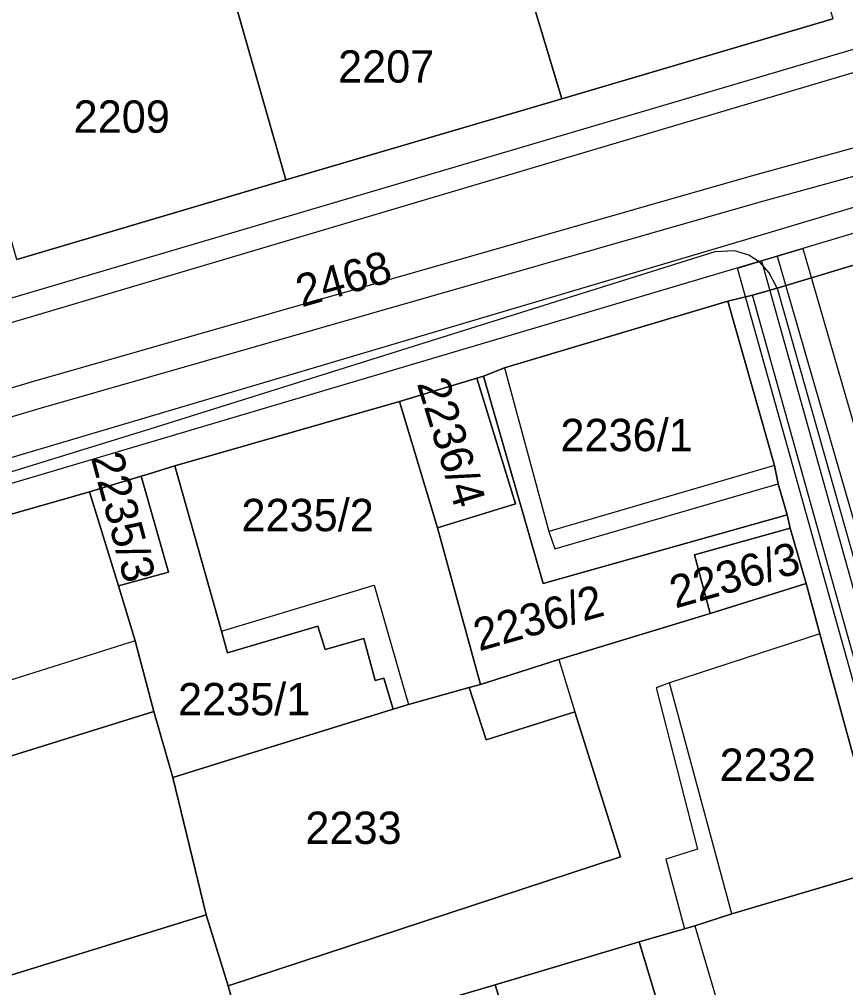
# Model space of a CAD drawing. Extents: x -263423 to -261326, y -1240067 to -1237864.
# Drawn here: x -262303.4 to -262252.3, y -1238804.4 to -1238744.5 of the extents above; entities that cross this region are included whole.
import ezdxf

# ---------------------------------------------------------------- set-up
doc = ezdxf.new("R2010")
doc.units = 0
for name, color, linetype in [('body_kn', 7, 'Continuous'), ('kladpar_druhypozemkov', 7, 'Continuous'), ('kladpar_hranice', 7, 'Continuous'), ('kladpar_parcelnecisla', 7, 'Continuous'), ('kladpar_plochy', 7, 'Continuous'), ('tarchy_linie', 7, 'Continuous'), ('zappar_hrandruhpozemk', 7, 'Continuous')]:
    doc.layers.add(name, color=color, linetype=linetype)

msp = doc.modelspace()

# ---------------------------------------------------------------- linework, layer by layer
at = {"layer": 'body_kn'}
for p, q in [((-262269.88, -1238749.46), (-262269.88, -1238749.46)), ((-262265.96, -1238750.57), (-262265.96, -1238750.57)), ((-262264.96, -1238751.72), (-262264.96, -1238751.72)), ((-262286.94, -1238754.47), (-262286.94, -1238754.47)), ((-262286.94, -1238754.47), (-262286.94, -1238754.47)), ((-262258, -1238754.19), (-262258, -1238754.19)), ((-262257.53, -1238755.82), (-262257.53, -1238755.82)), ((-262257.94, -1238757.99), (-262257.94, -1238757.99)), ((-262260.4, -1238758.92), (-262260.4, -1238758.92)), ((-262259.19, -1238758.87), (-262259.19, -1238758.87)), ((-262258.31, -1238759.13), (-262258.31, -1238759.13)), ((-262256.55, -1238759.2), (-262256.55, -1238759.2)), ((-262256.55, -1238759.2), (-262256.55, -1238759.2)), ((-262254.97, -1238758.73), (-262254.97, -1238758.73)), ((-262254.97, -1238758.73), (-262254.97, -1238758.73)), ((-262257.61, -1238759.58), (-262257.61, -1238759.58)), ((-262257.52, -1238759.49), (-262257.52, -1238759.49)), ((-262257.52, -1238759.49), (-262257.52, -1238759.49)), ((-262259, -1238759.93), (-262259, -1238759.93)), ((-262257.05, -1238760.22), (-262257.05, -1238760.22)), ((-262303.14, -1238761.57), (-262303.14, -1238761.57)), ((-262258.08, -1238761.6), (-262258.08, -1238761.6)), ((-262256.55, -1238761.17), (-262256.55, -1238761.17)), ((-262256.55, -1238761.17), (-262256.55, -1238761.17)), ((-262259.6, -1238761.97), (-262259.6, -1238761.97)), ((-262259.6, -1238761.97), (-262259.6, -1238761.97)), ((-262302.58, -1238762.9), (-262302.58, -1238762.9)), ((-262273.42, -1238766.11), (-262273.42, -1238766.11)), ((-262273.42, -1238766.11), (-262273.42, -1238766.11)), ((-262302.66, -1238766.98), (-262302.66, -1238766.98)), ((-262275.12, -1238766.74), (-262275.12, -1238766.74)), ((-262275.12, -1238766.74), (-262275.12, -1238766.74)), ((-262274.72, -1238766.62), (-262274.72, -1238766.62)), ((-262279.9, -1238768.19), (-262279.9, -1238768.19)), ((-262279.9, -1238768.19), (-262279.9, -1238768.19)), ((-262302.18, -1238768.61), (-262302.18, -1238768.61)), ((-262295.29, -1238769.87), (-262295.29, -1238769.87)), ((-262293.79, -1238772.17), (-262293.79, -1238772.17)), ((-262256.73, -1238772.14), (-262256.73, -1238772.14)), ((-262256.73, -1238772.14), (-262256.73, -1238772.14)), ((-262295.89, -1238772.81), (-262295.89, -1238772.81)), ((-262295.89, -1238772.81), (-262295.89, -1238772.81)), ((-262295.38, -1238772.66), (-262295.38, -1238772.66)), ((-262256.49, -1238773.28), (-262256.49, -1238773.28)), ((-262299.07, -1238773.77), (-262299.07, -1238773.77)), ((-262299.07, -1238773.77), (-262299.07, -1238773.77)), ((-262272.73, -1238774.52), (-262272.73, -1238774.52)), ((-262255.93, -1238775.19), (-262255.93, -1238775.19)), ((-262277.56, -1238776), (-262277.56, -1238776)), ((-262255.75, -1238776.02), (-262255.75, -1238776.02)), ((-262255.75, -1238776.02), (-262255.75, -1238776.02)), ((-262270.67, -1238776.22), (-262270.67, -1238776.22)), ((-262270.3, -1238777.3), (-262270.3, -1238777.3)), ((-262261.67, -1238777.68), (-262261.67, -1238777.68)), ((-262294.2, -1238778.74), (-262294.2, -1238778.74)), ((-262297.29, -1238779.6), (-262297.29, -1238779.6)), ((-262281.47, -1238779.56), (-262281.47, -1238779.56)), ((-262271.02, -1238779.45), (-262271.02, -1238779.45)), ((-262271.02, -1238779.45), (-262271.02, -1238779.45)), ((-262254.77, -1238779.45), (-262254.77, -1238779.45)), ((-262260.69, -1238781.3), (-262260.69, -1238781.3)), ((-262260.69, -1238781.3), (-262260.69, -1238781.3)), ((-262290.92, -1238782.4), (-262290.92, -1238782.4)), ((-262290.92, -1238782.4), (-262290.92, -1238782.4)), ((-262284.95, -1238782.09), (-262284.95, -1238782.09)), ((-262253.92, -1238782.56), (-262253.92, -1238782.56)), ((-262253.92, -1238782.56), (-262253.92, -1238782.56)), ((-262296.25, -1238782.99), (-262296.25, -1238782.99)), ((-262296.25, -1238782.99), (-262296.25, -1238782.99)), ((-262282.12, -1238782.86), (-262282.12, -1238782.86)), ((-262290.55, -1238783.73), (-262290.55, -1238783.73)), ((-262284.5, -1238783.53), (-262284.5, -1238783.53)), ((-262270.05, -1238784.15), (-262270.05, -1238784.15)), ((-262270.05, -1238784.15), (-262270.05, -1238784.15)), ((-262279.9, -1238785.02), (-262279.9, -1238785.02)), ((-262281.42, -1238785.45), (-262281.42, -1238785.45)), ((-262280.88, -1238785.3), (-262280.88, -1238785.3)), ((-262263.21, -1238785.59), (-262263.21, -1238785.59)), ((-262275.59, -1238785.88), (-262275.59, -1238785.88)), ((-262275.59, -1238785.88), (-262275.59, -1238785.88)), ((-262274.89, -1238785.69), (-262274.89, -1238785.69)), ((-262264.04, -1238785.91), (-262264.04, -1238785.91)), ((-262295.09, -1238787.37), (-262295.09, -1238787.37)), ((-262280.3, -1238787.22), (-262280.3, -1238787.22)), ((-262279.35, -1238786.93), (-262279.35, -1238786.93)), ((-262269.07, -1238787.39), (-262269.07, -1238787.39)), ((-262274.55, -1238789.12), (-262274.55, -1238789.12)), ((-262290.36, -1238790.33), (-262290.36, -1238790.33)), ((-262293.93, -1238791.44), (-262293.93, -1238791.44)), ((-262266.24, -1238796.35), (-262266.24, -1238796.35)), ((-262261.48, -1238795.88), (-262261.48, -1238795.88)), ((-262263.45, -1238796.5), (-262263.45, -1238796.5)), ((-262291.86, -1238799.95), (-262291.86, -1238799.95)), ((-262291.86, -1238799.95), (-262291.86, -1238799.95)), ((-262259.36, -1238799.89), (-262259.36, -1238799.89)), ((-262259.36, -1238799.89), (-262259.36, -1238799.89)), ((-262261.65, -1238800.63), (-262261.65, -1238800.63)), ((-262261.65, -1238800.63), (-262261.65, -1238800.63)), ((-262262.29, -1238800.82), (-262262.29, -1238800.82)), ((-262265.09, -1238801.62), (-262265.09, -1238801.62)), ((-262290.5, -1238804.34), (-262290.5, -1238804.34)), ((-262274, -1238804.28), (-262274, -1238804.28)), ((-262274, -1238804.28), (-262274, -1238804.28))]:
    msp.add_line(p, q, dxfattribs=at)
at = {"layer": 'kladpar_druhypozemkov'}
for p, q in [((-262280.64, -1238745.76), (-262280.64, -1238745.76)), ((-262297.24, -1238748.46), (-262297.24, -1238748.46)), ((-262282.93, -1238759.71), (-262282.93, -1238759.71)), ((-262265.94, -1238768.36), (-262265.94, -1238768.36)), ((-262275.48, -1238771.11), (-262275.48, -1238771.11)), ((-262284.41, -1238773.61), (-262284.41, -1238773.61)), ((-262296.06, -1238776.01), (-262296.06, -1238776.01)), ((-262258.14, -1238777.36), (-262258.14, -1238777.36)), ((-262301.84, -1238779.36), (-262301.84, -1238779.36)), ((-262273.73, -1238781.08), (-262273.73, -1238781.08)), ((-262288.83, -1238785.8), (-262288.83, -1238785.8)), ((-262257.01, -1238789.32), (-262257.01, -1238789.32)), ((-262282.64, -1238792.56), (-262282.64, -1238792.56))]:
    msp.add_line(p, q, dxfattribs=at)
at = {"layer": 'kladpar_hranice'}
for points in [[(-262296.07, -1238722.56), (-262294.29, -1238728.85), (-262294.11, -1238729.46), (-262291.9, -1238737.12), (-262291.78, -1238737.54), (-262290.92, -1238740.55), (-262286.94, -1238754.47), (-262303.56, -1238759.41), (-262303.74, -1238758.83), (-262308.27, -1238742.95), (-262309.87, -1238737.99), (-262312.61, -1238728.01), (-262314.31, -1238721.81), (-262323.39, -1238688.74), (-262324.42, -1238683.98), (-262308.73, -1238684.55), (-262306.78, -1238684.62), (-262299.56, -1238710.21), (-262296.07, -1238722.56)], [(-262280.22, -1238734.01), (-262281.36, -1238730.53), (-262276, -1238728.78), (-262275.78, -1238729.55), (-262274.97, -1238732.37), (-262273.62, -1238736.69), (-262273.25, -1238737.9), (-262272.39, -1238741.08), (-262269.88, -1238749.46), (-262286.94, -1238754.47), (-262290.92, -1238740.55), (-262291.78, -1238737.54), (-262291.9, -1238737.12), (-262280.22, -1238734.01)], [(-262256.52, -1238732.65), (-262253.11, -1238744.51), (-262269.88, -1238749.46), (-262272.39, -1238741.08), (-262273.25, -1238737.9), (-262273.62, -1238736.69), (-262268.72, -1238735.17), (-262256.86, -1238731.48), (-262256.52, -1238732.65)], [(-262228.29, -1238740.6), (-262225.65, -1238749.81), (-262224.92, -1238752.42), (-262227.47, -1238753.16), (-262227.65, -1238752.71), (-262229.96, -1238753.38), (-262248.21, -1238758.64), (-262249.17, -1238759.01), (-262250.18, -1238759.26), (-262256.55, -1238761.17), (-262258.08, -1238761.6), (-262259.6, -1238761.97), (-262273.42, -1238766.11), (-262274.72, -1238766.62), (-262275.12, -1238766.74), (-262279.9, -1238768.19), (-262293.79, -1238772.17), (-262295.38, -1238772.66), (-262295.89, -1238772.81), (-262299.07, -1238773.77), (-262307.09, -1238776.06)], [(-262286.94, -1238754.47), (-262269.88, -1238749.46), (-262253.11, -1238744.51)], [(-262303.56, -1238759.41), (-262286.94, -1238754.47)], [(-262245.24, -1238814.78), (-262249.94, -1238797.11), (-262253.92, -1238782.56), (-262254.77, -1238779.45), (-262255.75, -1238776.02), (-262255.93, -1238775.19), (-262256.49, -1238773.28), (-262256.73, -1238772.14), (-262259.6, -1238761.97), (-262258.08, -1238761.6), (-262256.55, -1238761.17), (-262250.18, -1238759.26), (-262249.17, -1238759.01), (-262248.21, -1238758.64), (-262245.3, -1238769.33), (-262239.18, -1238791.79), (-262235.98, -1238803.56)], [(-262259.6, -1238761.97), (-262256.73, -1238772.14), (-262256.49, -1238773.28), (-262255.93, -1238775.19), (-262271.02, -1238779.45), (-262274.72, -1238766.62), (-262273.42, -1238766.11), (-262259.6, -1238761.97)], [(-262275.12, -1238766.74), (-262272.73, -1238774.52), (-262277.56, -1238776), (-262279.9, -1238768.19), (-262275.12, -1238766.74)], [(-262271.02, -1238779.45), (-262255.93, -1238775.19), (-262255.75, -1238776.02), (-262261.67, -1238777.68), (-262260.69, -1238781.3), (-262270.05, -1238784.15), (-262274.89, -1238785.69), (-262277.56, -1238776), (-262272.73, -1238774.52), (-262275.12, -1238766.74), (-262274.72, -1238766.62), (-262271.02, -1238779.45)], [(-262279.9, -1238768.19), (-262277.56, -1238776), (-262274.89, -1238785.69), (-262275.59, -1238785.88), (-262279.35, -1238786.93), (-262280.3, -1238787.22), (-262280.88, -1238785.3), (-262281.42, -1238785.45), (-262282.12, -1238782.86), (-262284.5, -1238783.53), (-262284.95, -1238782.09), (-262290.55, -1238783.73), (-262290.92, -1238782.4), (-262293.79, -1238772.17), (-262279.9, -1238768.19)], [(-262295.89, -1238772.81), (-262295.38, -1238772.66), (-262293.79, -1238772.17), (-262290.92, -1238782.4), (-262290.55, -1238783.73), (-262284.95, -1238782.09), (-262284.5, -1238783.53), (-262282.12, -1238782.86), (-262281.42, -1238785.45), (-262280.88, -1238785.3), (-262280.3, -1238787.22), (-262290.36, -1238790.33), (-262293.93, -1238791.44), (-262295.09, -1238787.37), (-262296.25, -1238782.99), (-262297.29, -1238779.6), (-262294.2, -1238778.74), (-262295.89, -1238772.81)], [(-262299.07, -1238773.77), (-262295.89, -1238772.81), (-262294.2, -1238778.74), (-262297.29, -1238779.6), (-262299.07, -1238773.77)], [(-262307.09, -1238776.06), (-262299.07, -1238773.77), (-262297.29, -1238779.6), (-262296.25, -1238782.99), (-262295.09, -1238787.37), (-262314.57, -1238793.43), (-262319.22, -1238794.79), (-262318.97, -1238795.81), (-262324.64, -1238797.48), (-262324.89, -1238796.9), (-262331.44, -1238798.88), (-262334.24, -1238799.68), (-262337.8, -1238787.73), (-262336.37, -1238784.58), (-262307.09, -1238776.06)], [(-262255.75, -1238776.02), (-262254.77, -1238779.45), (-262260.69, -1238781.3), (-262261.67, -1238777.68), (-262255.75, -1238776.02)], [(-262260.69, -1238781.3), (-262254.77, -1238779.45), (-262253.92, -1238782.56), (-262249.94, -1238797.11), (-262259.36, -1238799.89), (-262261.65, -1238800.63), (-262262.29, -1238800.82), (-262265.09, -1238801.62), (-262274, -1238804.28), (-262289.28, -1238808.79), (-262290.5, -1238804.34), (-262266.24, -1238796.35), (-262269.07, -1238787.39), (-262274.55, -1238789.12), (-262275.59, -1238785.88), (-262274.89, -1238785.69), (-262270.05, -1238784.15), (-262260.69, -1238781.3)], [(-262275.59, -1238785.88), (-262274.55, -1238789.12), (-262269.07, -1238787.39), (-262266.24, -1238796.35), (-262290.5, -1238804.34), (-262291.86, -1238799.95), (-262293.93, -1238791.44), (-262290.36, -1238790.33), (-262280.3, -1238787.22), (-262279.35, -1238786.93), (-262275.59, -1238785.88)], [(-262324.89, -1238796.9), (-262324.64, -1238797.48), (-262318.97, -1238795.81), (-262319.22, -1238794.79), (-262314.57, -1238793.43), (-262295.09, -1238787.37), (-262293.93, -1238791.44), (-262291.86, -1238799.95), (-262306.69, -1238804.53), (-262330.5, -1238811.89), (-262334.24, -1238799.68), (-262331.44, -1238798.88), (-262324.89, -1238796.9)], [(-262249.94, -1238797.11), (-262245.24, -1238814.78), (-262254.53, -1238817.37), (-262255.54, -1238817.64), (-262256.57, -1238817.92), (-262258.73, -1238818.6), (-262259.88, -1238818.85), (-262261.04, -1238815.1), (-262261.47, -1238813.63), (-262265.09, -1238801.62), (-262262.29, -1238800.82), (-262261.65, -1238800.63), (-262259.36, -1238799.89), (-262249.94, -1238797.11)], [(-262291.86, -1238799.95), (-262290.5, -1238804.34), (-262289.28, -1238808.79), (-262287.87, -1238813.81), (-262285.49, -1238822.2), (-262300.44, -1238826.39), (-262301.36, -1238823.15), (-262306.69, -1238804.53), (-262291.86, -1238799.95)], [(-262272.47, -1238809.17), (-262274, -1238804.28), (-262265.09, -1238801.62), (-262261.47, -1238813.63), (-262274.01, -1238817.53), (-262276.16, -1238810.35), (-262272.47, -1238809.17)], [(-262274, -1238804.28), (-262272.47, -1238809.17), (-262276.16, -1238810.35), (-262287.87, -1238813.81), (-262289.28, -1238808.79), (-262274, -1238804.28)]]:
    msp.add_lwpolyline(points, dxfattribs=at)
at = {"layer": 'kladpar_plochy'}
for points in [[(-262296.07, -1238722.56), (-262294.29, -1238728.85), (-262294.11, -1238729.46), (-262291.9, -1238737.12), (-262291.78, -1238737.54), (-262290.92, -1238740.55), (-262286.94, -1238754.47), (-262303.56, -1238759.41), (-262303.74, -1238758.83), (-262308.27, -1238742.95), (-262309.87, -1238737.99), (-262312.61, -1238728.01), (-262314.31, -1238721.81), (-262323.39, -1238688.74), (-262324.42, -1238683.98), (-262308.73, -1238684.55), (-262306.78, -1238684.62), (-262299.56, -1238710.21)], [(-262280.22, -1238734.01), (-262281.36, -1238730.53), (-262276, -1238728.78), (-262275.78, -1238729.55), (-262274.97, -1238732.37), (-262273.62, -1238736.69), (-262273.25, -1238737.9), (-262272.39, -1238741.08), (-262269.88, -1238749.46), (-262286.94, -1238754.47), (-262290.92, -1238740.55), (-262291.78, -1238737.54), (-262291.9, -1238737.12)], [(-262256.52, -1238732.65), (-262253.11, -1238744.51), (-262269.88, -1238749.46), (-262272.39, -1238741.08), (-262273.25, -1238737.9), (-262273.62, -1238736.69), (-262268.72, -1238735.17), (-262256.86, -1238731.48)], [(-262259.6, -1238761.97), (-262256.73, -1238772.14), (-262256.49, -1238773.28), (-262255.93, -1238775.19), (-262271.02, -1238779.45), (-262274.72, -1238766.62), (-262273.42, -1238766.11)], [(-262275.12, -1238766.74), (-262272.73, -1238774.52), (-262277.56, -1238776), (-262279.9, -1238768.19)], [(-262271.02, -1238779.45), (-262255.93, -1238775.19), (-262255.75, -1238776.02), (-262261.67, -1238777.68), (-262260.69, -1238781.3), (-262270.05, -1238784.15), (-262274.89, -1238785.69), (-262277.56, -1238776), (-262272.73, -1238774.52), (-262275.12, -1238766.74), (-262274.72, -1238766.62)], [(-262279.9, -1238768.19), (-262277.56, -1238776), (-262274.89, -1238785.69), (-262275.59, -1238785.88), (-262279.35, -1238786.93), (-262280.3, -1238787.22), (-262280.88, -1238785.3), (-262281.42, -1238785.45), (-262282.12, -1238782.86), (-262284.5, -1238783.53), (-262284.95, -1238782.09), (-262290.55, -1238783.73), (-262290.92, -1238782.4), (-262293.79, -1238772.17)], [(-262295.89, -1238772.81), (-262295.38, -1238772.66), (-262293.79, -1238772.17), (-262290.92, -1238782.4), (-262290.55, -1238783.73), (-262284.95, -1238782.09), (-262284.5, -1238783.53), (-262282.12, -1238782.86), (-262281.42, -1238785.45), (-262280.88, -1238785.3), (-262280.3, -1238787.22), (-262290.36, -1238790.33), (-262293.93, -1238791.44), (-262295.09, -1238787.37), (-262296.25, -1238782.99), (-262297.29, -1238779.6), (-262294.2, -1238778.74)], [(-262299.07, -1238773.77), (-262295.89, -1238772.81), (-262294.2, -1238778.74), (-262297.29, -1238779.6)], [(-262307.09, -1238776.06), (-262299.07, -1238773.77), (-262297.29, -1238779.6), (-262296.25, -1238782.99), (-262295.09, -1238787.37), (-262314.57, -1238793.43), (-262319.22, -1238794.79), (-262318.97, -1238795.81), (-262324.64, -1238797.48), (-262324.89, -1238796.9), (-262331.44, -1238798.88), (-262334.24, -1238799.68), (-262337.8, -1238787.73), (-262336.37, -1238784.58)], [(-262255.75, -1238776.02), (-262254.77, -1238779.45), (-262260.69, -1238781.3), (-262261.67, -1238777.68)], [(-262260.69, -1238781.3), (-262254.77, -1238779.45), (-262253.92, -1238782.56), (-262249.94, -1238797.11), (-262259.36, -1238799.89), (-262261.65, -1238800.63), (-262262.29, -1238800.82), (-262265.09, -1238801.62), (-262274, -1238804.28), (-262289.28, -1238808.79), (-262290.5, -1238804.34), (-262266.24, -1238796.35), (-262269.07, -1238787.39), (-262274.55, -1238789.12), (-262275.59, -1238785.88), (-262274.89, -1238785.69), (-262270.05, -1238784.15)], [(-262275.59, -1238785.88), (-262274.55, -1238789.12), (-262269.07, -1238787.39), (-262266.24, -1238796.35), (-262290.5, -1238804.34), (-262291.86, -1238799.95), (-262293.93, -1238791.44), (-262290.36, -1238790.33), (-262280.3, -1238787.22), (-262279.35, -1238786.93)], [(-262324.89, -1238796.9), (-262324.64, -1238797.48), (-262318.97, -1238795.81), (-262319.22, -1238794.79), (-262314.57, -1238793.43), (-262295.09, -1238787.37), (-262293.93, -1238791.44), (-262291.86, -1238799.95), (-262306.69, -1238804.53), (-262330.5, -1238811.89), (-262334.24, -1238799.68), (-262331.44, -1238798.88)], [(-262249.94, -1238797.11), (-262245.24, -1238814.78), (-262254.53, -1238817.37), (-262255.54, -1238817.64), (-262256.57, -1238817.92), (-262258.73, -1238818.6), (-262259.88, -1238818.85), (-262261.04, -1238815.1), (-262261.47, -1238813.63), (-262265.09, -1238801.62), (-262262.29, -1238800.82), (-262261.65, -1238800.63), (-262259.36, -1238799.89)], [(-262291.86, -1238799.95), (-262290.5, -1238804.34), (-262289.28, -1238808.79), (-262287.87, -1238813.81), (-262285.49, -1238822.2), (-262300.44, -1238826.39), (-262301.36, -1238823.15), (-262306.69, -1238804.53)], [(-262272.47, -1238809.17), (-262274, -1238804.28), (-262265.09, -1238801.62), (-262261.47, -1238813.63), (-262274.01, -1238817.53), (-262276.16, -1238810.35)], [(-262274, -1238804.28), (-262272.47, -1238809.17), (-262276.16, -1238810.35), (-262287.87, -1238813.81), (-262289.28, -1238808.79)]]:
    msp.add_lwpolyline(points, close=True, dxfattribs=at)
for points in [[(-262228.29, -1238740.6), (-262225.65, -1238749.81), (-262224.92, -1238752.42), (-262227.47, -1238753.16), (-262227.65, -1238752.71), (-262229.96, -1238753.38), (-262248.21, -1238758.64), (-262249.17, -1238759.01), (-262250.18, -1238759.26), (-262256.55, -1238761.17), (-262258.08, -1238761.6), (-262259.6, -1238761.97), (-262273.42, -1238766.11), (-262274.72, -1238766.62), (-262275.12, -1238766.74), (-262279.9, -1238768.19), (-262293.79, -1238772.17), (-262295.38, -1238772.66), (-262295.89, -1238772.81), (-262299.07, -1238773.77), (-262307.09, -1238776.06)], [(-262303.56, -1238759.41), (-262286.94, -1238754.47), (-262269.88, -1238749.46), (-262253.11, -1238744.51)], [(-262245.24, -1238814.78), (-262249.94, -1238797.11), (-262253.92, -1238782.56), (-262254.77, -1238779.45), (-262255.75, -1238776.02), (-262255.93, -1238775.19), (-262256.49, -1238773.28), (-262256.73, -1238772.14), (-262259.6, -1238761.97), (-262258.08, -1238761.6), (-262256.55, -1238761.17), (-262250.18, -1238759.26), (-262249.17, -1238759.01), (-262248.21, -1238758.64), (-262245.3, -1238769.33), (-262239.18, -1238791.79), (-262235.98, -1238803.56), (-262232.88, -1238815.06)]]:
    msp.add_lwpolyline(points, dxfattribs=at)
at = {"layer": 'tarchy_linie'}
for points in [[(-262340.58, -1238778.3), (-262302.66, -1238766.98), (-262258, -1238754.19), (-262226.85, -1238745.63), (-262226.38, -1238747.26), (-262226.04, -1238748.44), (-262225.65, -1238749.81), (-262225.61, -1238749.94), (-262256.55, -1238759.2), (-262257.52, -1238759.49), (-262338.98, -1238783.68), (-262339.42, -1238782.19), (-262340.09, -1238779.93), (-262340.58, -1238778.3)], [(-262340.09, -1238779.93), (-262302.18, -1238768.61), (-262257.53, -1238755.82), (-262226.38, -1238747.26)], [(-262339.42, -1238782.19), (-262257.94, -1238757.99), (-262226.04, -1238748.44)], [(-262254.97, -1238758.73), (-262239.85, -1238810.98), (-262226.04, -1238859.07), (-262227.6, -1238859.63), (-262228.63, -1238859.99), (-262228.97, -1238860.09), (-262230.29, -1238860.48), (-262230.44, -1238860.53), (-262245.01, -1238809.93), (-262259, -1238759.93), (-262257.52, -1238759.49), (-262256.55, -1238759.2), (-262254.97, -1238758.73)], [(-262256.55, -1238759.2), (-262241.44, -1238811.44), (-262227.6, -1238859.63)], [(-262257.52, -1238759.49), (-262243.53, -1238809.52), (-262228.97, -1238860.09)]]:
    msp.add_lwpolyline(points, dxfattribs=at)
at = {"layer": 'zappar_hrandruhpozemk'}
for p, q in [((-262228.66, -1238739.58), (-262265.96, -1238750.57)), ((-262265.96, -1238750.57), (-262303.14, -1238761.57)), ((-262302.58, -1238762.9), (-262264.96, -1238751.72)), ((-262246.15, -1238804.37), (-262258.08, -1238761.6)), ((-262256.55, -1238761.17), (-262244.49, -1238803.88)), ((-262295.29, -1238769.87), (-262337.31, -1238782.92)), ((-262256.73, -1238772.14), (-262270.67, -1238776.22)), ((-262270.3, -1238777.3), (-262256.49, -1238773.28)), ((-262290.92, -1238782.4), (-262281.47, -1238779.56)), ((-262296.25, -1238782.99), (-262304.08, -1238785.46)), ((-262270.05, -1238784.15), (-262269.07, -1238787.39)), ((-262259.36, -1238799.89), (-262263.21, -1238785.59)), ((-262264.04, -1238785.91), (-262261.48, -1238795.88)), ((-262261.65, -1238800.63), (-262256.57, -1238817.92))]:
    msp.add_line(p, q, dxfattribs=at)
for points in [[(-262264.96, -1238751.72), (-262229.44, -1238741.16), (-262228.29, -1238740.6)], [(-262256.55, -1238761.17), (-262257.05, -1238760.22), (-262257.61, -1238759.58), (-262258.31, -1238759.13), (-262259.19, -1238758.87), (-262260.4, -1238758.92), (-262295.29, -1238769.87)], [(-262303.14, -1238761.57), (-262341.78, -1238773.06), (-262341.34, -1238774.33)], [(-262341.73, -1238774.39), (-262341.34, -1238774.33), (-262302.58, -1238762.9)], [(-262273.42, -1238766.11), (-262270.67, -1238776.22), (-262270.3, -1238777.3)], [(-262281.47, -1238779.56), (-262279.9, -1238785.02), (-262279.35, -1238786.93)], [(-262253.92, -1238782.56), (-262263.21, -1238785.59), (-262264.04, -1238785.91)], [(-262261.48, -1238795.88), (-262263.45, -1238796.5), (-262262.29, -1238800.82)]]:
    msp.add_lwpolyline(points, dxfattribs=at)

# ---------------------------------------------------------------- texts
at = {"layer": 'kladpar_parcelnecisla'}
for s, p in [('2207', (-262283.707, -1238748.46)), ('2209', (-262300.055, -1238751.56)), ('2236/1', (-262269.956, -1238771.26)), ('2235/2', (-262289.677, -1238776.21)), ('2235/1', (-262293.601, -1238787.6)), ('2232', (-262260.112, -1238791.66)), ('2233', (-262285.728, -1238795.56))]:
    msp.add_text(s, height=2, dxfattribs=at).set_placement(p)
for s, rotation, p in [('2468', 16, (-262285.96, -1238762.369)), ('2236/4', 287, (-262278.845, -1238767.071)), ('2235/3', 285, (-262299.003, -1238771.626)), ('2236/3', 16, (-262262.85, -1238781.002)), ('2236/2', 16, (-262274.985, -1238783.648))]:
    msp.add_text(s, height=2, rotation=rotation, dxfattribs=at).set_placement(p)

doc.saveas('drawing.dxf')
